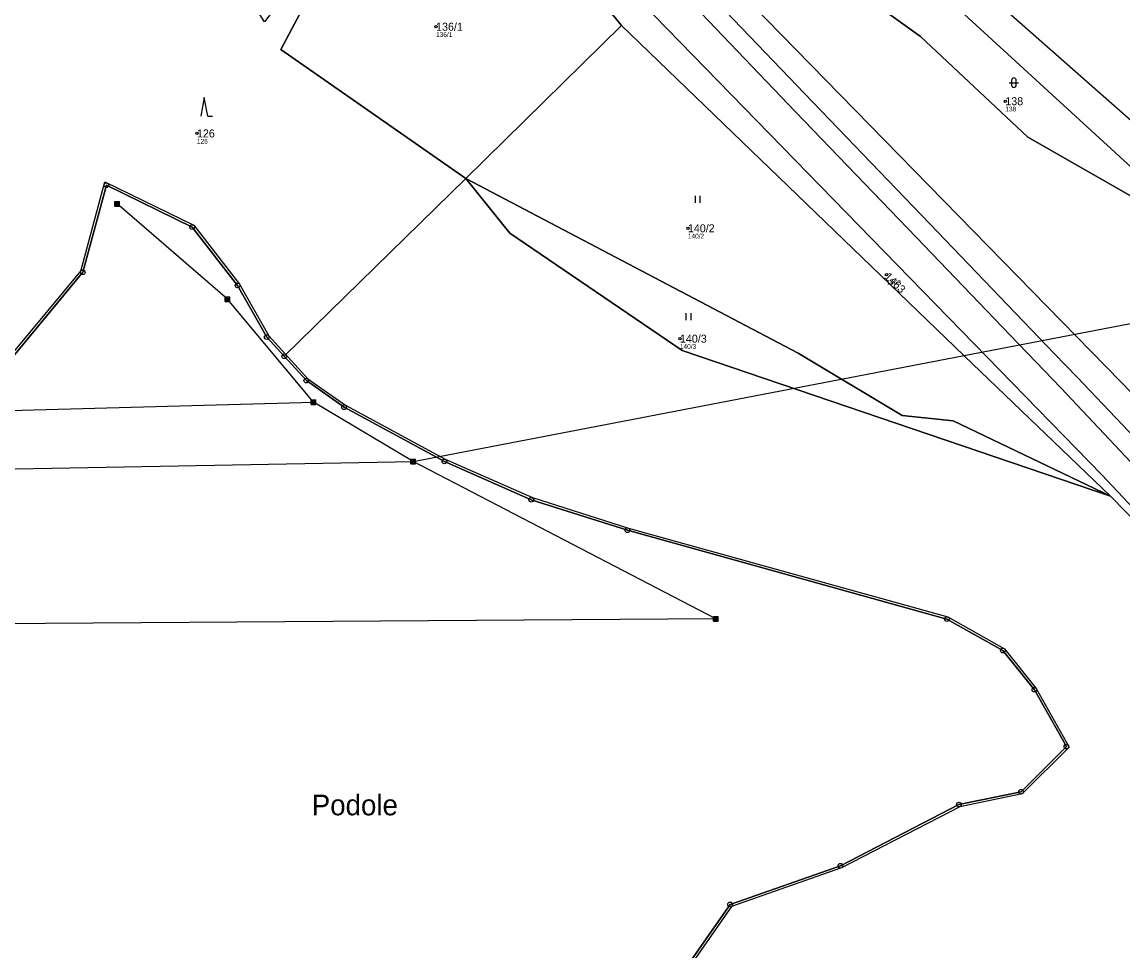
# Model space of a CAD drawing. Extents: x -770088 to -765625, y -1057899 to -1053934.
# Drawn here: x -768299 to -768065.1, y -1054438.1 to -1054240.8 of the extents above; entities that cross this region are included whole.
import ezdxf

# ---------------------------------------------------------------- set-up
doc = ezdxf.new("R2010")
doc.units = 0
for name, color, linetype in [('Definiční body', 7, 'Continuous'), ('Hranice parcel', 7, 'Continuous'), ('Parcelní čísla', 7, 'Continuous'), ('Polygon parcely', 7, 'Continuous'), ('Pop  PČ popisy', 7, 'Continuous'), ('Poz předměty', 7, 'Continuous'), ('Vnitřní kresba', 7, 'Continuous'), ('Značky bodu BP', 7, 'Continuous'), ('Značky kultur', 7, 'Continuous')]:
    doc.layers.add(name, color=color, linetype=linetype)

msp = doc.modelspace()

# ---------------------------------------------------------------- linework, layer by layer
at = {"layer": 'Definiční body'}
for centre in [(-768211.04, -1054241.79), (-768090.1, -1054257.62), (-768261.84, -1054264.46), (-768157.54, -1054284.61), (-768115.34, -1054294.44), (-768159.23, -1054308.06)]:
    msp.add_circle(centre, 0.25, dxfattribs=at)
at = {"layer": 'Hranice parcel'}
for p, q in [((-768208.42, -1054196.62), (-768171.62, -1054241.56)), ((-768171.62, -1054241.56), (-768204.68, -1054274.05)), ((-768243.3, -1054311.8), (-768204.68, -1054274.05))]:
    msp.add_line(p, q, dxfattribs=at)
for points in [[(-768204.68, -1054274.05), (-768243.99, -1054246.63), (-768234.17, -1054228.09), (-768208.42, -1054196.62)], [(-768035.88, -1054376.52), (-768058.34, -1054348.96), (-768069.56, -1054336.97), (-768167.42, -1054236.67), (-768203.64, -1054196.65)], [(-768062.48, -1054272.4), (-768119.08, -1054220.48), (-768136.35, -1054204.63)], [(-768145.1, -1054217.32), (-768108.09, -1054243.84), (-768085.31, -1054265.27), (-768049.51, -1054285.71), (-768030.85, -1054305.01), (-768024.02, -1054317.56), (-768015.86, -1054318.73), (-768005.53, -1054324.55), (-767973.54, -1054353.24)], [(-768150.23, -1054230.52), (-768065.53, -1054317.26), (-768045.37, -1054338.03), (-768020.39, -1054368.36)], [(-768067.72, -1054341.49), (-768098.81, -1054311.69), (-768171.62, -1054241.56)], [(-768204.68, -1054274.05), (-768134.14, -1054311.11), (-768111.99, -1054324.4), (-768101.21, -1054325.49), (-768067.72, -1054341.49)], [(-768067.72, -1054341.49), (-768158.75, -1054310.58), (-768195.35, -1054285.62), (-768204.68, -1054274.05)], [(-768243.3, -1054311.8), (-768247.02, -1054307.71), (-768253.21, -1054296.75), (-768262.85, -1054284.36), (-768281.09, -1054275.48), (-768286.09, -1054293.96), (-768320.89, -1054335.9), (-768334.76, -1054344.87), (-768350.71, -1054346.1), (-768376.59, -1054360.09), (-768393.82, -1054375.83), (-768412.6, -1054383.8)], [(-768203.7, -1054507.84), (-768201.06, -1054504.33), (-768179.65, -1054472.72), (-768148.56, -1054428.25), (-768125.12, -1054420.03), (-768099.95, -1054407.04), (-768086.76, -1054404.3), (-768077.12, -1054394.73), (-768083.92, -1054382.65), (-768090.62, -1054374.33), (-768102.49, -1054367.63), (-768170.38, -1054348.75), (-768190.8, -1054342.27), (-768209.27, -1054334.15), (-768230.58, -1054322.63), (-768238.6, -1054316.95), (-768243.3, -1054311.8)], [(-768021.32, -1054397.19), (-768019.61, -1054406.46), (-768022.65, -1054407.86), (-768058.15, -1054351.33), (-768067.72, -1054341.49)]]:
    msp.add_lwpolyline(points, dxfattribs=at)
at = {"layer": 'Polygon parcely'}
for points in [[(-768330.98, -1054080.13), (-768214.89, -1054196.58), (-768210.29, -1054196.61), (-768209.45, -1054196.61), (-768208.42, -1054196.62), (-768203.64, -1054196.65), (-768167.42, -1054236.67), (-768069.56, -1054336.97), (-768058.34, -1054348.96), (-768035.88, -1054376.52), (-768021.32, -1054397.19), (-768012.63, -1054409.53), (-768010.27, -1054412.89), (-768005.97, -1054418.99), (-768001.9, -1054430.25), (-768000.9, -1054433), (-767999.51, -1054438.37)], [(-767969.98, -1054439.94), (-767976.03, -1054427.87), (-767977.82, -1054424.32), (-767979.75, -1054421.79), (-767982.27, -1054418.47), (-768020.39, -1054368.36), (-768045.37, -1054338.03), (-768065.53, -1054317.26), (-768150.23, -1054230.52), (-768154.15, -1054226.44), (-768155.45, -1054225.08), (-768193.99, -1054185), (-768195.94, -1054182.97), (-768232.67, -1054145.78), (-768274.73, -1054102.22), (-768284.32, -1054089.16), (-768288.15, -1054083.94)], [(-768197.75, -1054148.69), (-768178.68, -1054165.6), (-768136.35, -1054204.63), (-768119.08, -1054220.48), (-768062.48, -1054272.4), (-767996, -1054328.96), (-767953.11, -1054367.37), (-767936.34, -1054382.6), (-767935.39, -1054383.46), (-767936.54, -1054384.7), (-767935.59, -1054385.76), (-767931.94, -1054389.17), (-767928.53, -1054386.39), (-767916.73, -1054394.87), (-767871.86, -1054428.92), (-767837.14, -1054455.72)], [(-768320.89, -1054335.9), (-768286.09, -1054293.96), (-768281.09, -1054275.48), (-768262.85, -1054284.36), (-768253.21, -1054296.75), (-768247.02, -1054307.71), (-768243.3, -1054311.8), (-768204.68, -1054274.05), (-768243.99, -1054246.63), (-768234.17, -1054228.09), (-768208.42, -1054196.62), (-768209.45, -1054196.61), (-768235.08, -1054224.44), (-768247.48, -1054240.73), (-768250.49, -1054235.98), (-768251.95, -1054235.64), (-768263.73, -1054233.3), (-768275.61, -1054230.09), (-768281.14, -1054229.16), (-768289.96, -1054229.3), (-768295.17, -1054229.73), (-768306.6, -1054240.66)], [(-768058.15, -1054351.33), (-768067.72, -1054341.49), (-768158.75, -1054310.58), (-768195.35, -1054285.62), (-768204.68, -1054274.05), (-768243.3, -1054311.8), (-768238.6, -1054316.95), (-768230.58, -1054322.63), (-768209.27, -1054334.15), (-768190.8, -1054342.27), (-768170.38, -1054348.75), (-768102.49, -1054367.63), (-768090.62, -1054374.33), (-768083.92, -1054382.65), (-768077.12, -1054394.73), (-768086.76, -1054404.3), (-768099.95, -1054407.04), (-768125.12, -1054420.03), (-768148.56, -1054428.25), (-768179.65, -1054472.72)], [(-768179.65, -1054472.72), (-768148.56, -1054428.25), (-768125.12, -1054420.03), (-768099.95, -1054407.04), (-768086.76, -1054404.3), (-768077.12, -1054394.73), (-768083.92, -1054382.65), (-768090.62, -1054374.33), (-768102.49, -1054367.63), (-768170.38, -1054348.75), (-768190.8, -1054342.27), (-768209.27, -1054334.15), (-768230.58, -1054322.63), (-768238.6, -1054316.95), (-768243.3, -1054311.8), (-768247.02, -1054307.71), (-768253.21, -1054296.75), (-768262.85, -1054284.36), (-768281.09, -1054275.48), (-768286.09, -1054293.96), (-768320.89, -1054335.9)]]:
    msp.add_lwpolyline(points, dxfattribs=at)
for points in [[(-768208.42, -1054196.62), (-768234.17, -1054228.09), (-768243.99, -1054246.63), (-768204.68, -1054274.05), (-768171.62, -1054241.56)], [(-768208.42, -1054196.62), (-768171.62, -1054241.56), (-768098.81, -1054311.69), (-768067.72, -1054341.49), (-768058.15, -1054351.33), (-768022.65, -1054407.86), (-768019.61, -1054406.46), (-768021.32, -1054397.19), (-768035.88, -1054376.52), (-768058.34, -1054348.96), (-768069.56, -1054336.97), (-768167.42, -1054236.67), (-768203.64, -1054196.65)], [(-768145.1, -1054217.32), (-768108.09, -1054243.84), (-768085.31, -1054265.27), (-768049.51, -1054285.71), (-768030.85, -1054305.01), (-768024.02, -1054317.56), (-768015.86, -1054318.73), (-768005.53, -1054324.55), (-767973.54, -1054353.24), (-767961.63, -1054367.21), (-767952.79, -1054387.33), (-767955.14, -1054400.95), (-767953.15, -1054403.9), (-767948.63, -1054391.5), (-767936.34, -1054382.6), (-767953.11, -1054367.37), (-767996, -1054328.96), (-768062.48, -1054272.4), (-768119.08, -1054220.48), (-768136.35, -1054204.63), (-768138.69, -1054208.07)], [(-768150.23, -1054230.52), (-768065.53, -1054317.26), (-768045.37, -1054338.03), (-768020.39, -1054368.36), (-767982.27, -1054418.47), (-767968.72, -1054408.16), (-767955.14, -1054400.95), (-767973.54, -1054353.24), (-768005.53, -1054324.55), (-768015.86, -1054318.73), (-768024.02, -1054317.56), (-768030.85, -1054305.01), (-768049.51, -1054285.71), (-768085.31, -1054265.27), (-768108.09, -1054243.84), (-768145.1, -1054217.32), (-768154.15, -1054226.44)], [(-768134.14, -1054311.11), (-768111.99, -1054324.4), (-768101.21, -1054325.49), (-768067.72, -1054341.49), (-768098.81, -1054311.69), (-768171.62, -1054241.56), (-768204.68, -1054274.05)], [(-768067.72, -1054341.49), (-768101.21, -1054325.49), (-768111.99, -1054324.4), (-768134.14, -1054311.11), (-768204.68, -1054274.05), (-768195.35, -1054285.62), (-768158.75, -1054310.58)]]:
    msp.add_lwpolyline(points, close=True, dxfattribs=at)
at = {"layer": 'Poz předměty'}
for p, q in [((-768151.16, -1054236.81), (-768131.01, -1054257.79)), ((-768134.66, -1054259.84), (-768154.74, -1054238.93)), ((-768131.01, -1054257.79), (-768106.15, -1054283.64)), ((-768109.02, -1054286.5), (-768134.66, -1054259.84)), ((-768279.3, -1054278.9), (-768278.3, -1054278.9)), ((-768279.3, -1054279.9), (-768279.3, -1054278.9)), ((-768279.3, -1054279.1), (-768278.3, -1054279.1)), ((-768279.3, -1054279.3), (-768278.3, -1054279.3)), ((-768279.3, -1054279.5), (-768278.3, -1054279.5)), ((-768279.3, -1054279.7), (-768278.3, -1054279.7)), ((-768279.3, -1054279.9), (-768278.3, -1054279.9)), ((-768279.1, -1054279.9), (-768279.1, -1054278.9)), ((-768278.9, -1054279.9), (-768278.9, -1054278.9)), ((-768255.38, -1054299.66), (-768278.8, -1054279.4)), ((-768278.7, -1054279.9), (-768278.7, -1054278.9)), ((-768278.5, -1054279.9), (-768278.5, -1054278.9)), ((-768278.3, -1054279.9), (-768278.3, -1054278.9)), ((-768106.15, -1054283.64), (-768079.64, -1054311.26)), ((-768087.34, -1054309.11), (-768109.02, -1054286.5)), ((-768255.88, -1054299.16), (-768254.88, -1054299.16)), ((-768255.88, -1054300.16), (-768255.88, -1054299.16)), ((-768255.88, -1054299.36), (-768254.88, -1054299.36)), ((-768255.88, -1054299.56), (-768254.88, -1054299.56)), ((-768255.88, -1054299.76), (-768254.88, -1054299.76)), ((-768255.88, -1054299.96), (-768254.88, -1054299.96)), ((-768255.88, -1054300.16), (-768254.88, -1054300.16)), ((-768255.68, -1054300.16), (-768255.68, -1054299.16)), ((-768255.48, -1054300.16), (-768255.48, -1054299.16)), ((-768237.06, -1054321.55), (-768255.38, -1054299.66)), ((-768255.28, -1054300.16), (-768255.28, -1054299.16)), ((-768255.08, -1054300.16), (-768255.08, -1054299.16)), ((-768254.88, -1054300.16), (-768254.88, -1054299.16)), ((-768215.92, -1054334.15), (-768039.74, -1054300.22)), ((-768085.41, -1054311.12), (-768087.34, -1054309.11)), ((-768078.24, -1054318.6), (-768085.41, -1054311.12)), ((-768079.64, -1054311.26), (-768074.86, -1054316.24)), ((-768074.86, -1054316.24), (-768059.11, -1054332.83)), ((-768062.28, -1054335.52), (-768078.24, -1054318.6)), ((-768367.59, -1054325.06), (-768237.06, -1054321.55)), ((-768237.56, -1054321.05), (-768236.56, -1054321.05)), ((-768237.56, -1054322.05), (-768237.56, -1054321.05)), ((-768237.56, -1054321.25), (-768236.56, -1054321.25)), ((-768237.56, -1054321.45), (-768236.56, -1054321.45)), ((-768237.56, -1054321.65), (-768236.56, -1054321.65)), ((-768237.56, -1054321.85), (-768236.56, -1054321.85)), ((-768237.56, -1054322.05), (-768236.56, -1054322.05)), ((-768237.36, -1054322.05), (-768237.36, -1054321.05)), ((-768237.16, -1054322.05), (-768237.16, -1054321.05)), ((-768215.92, -1054334.15), (-768237.06, -1054321.55)), ((-768236.96, -1054322.05), (-768236.96, -1054321.05)), ((-768236.76, -1054322.05), (-768236.76, -1054321.05)), ((-768236.56, -1054322.05), (-768236.56, -1054321.05)), ((-768216.42, -1054333.65), (-768215.42, -1054333.65)), ((-768216.42, -1054334.65), (-768216.42, -1054333.65)), ((-768216.22, -1054334.65), (-768216.22, -1054333.65)), ((-768216.02, -1054334.65), (-768216.02, -1054333.65)), ((-768215.82, -1054334.65), (-768215.82, -1054333.65)), ((-768215.62, -1054334.65), (-768215.62, -1054333.65)), ((-768215.42, -1054334.65), (-768215.42, -1054333.65)), ((-768356.92, -1054336.81), (-768215.92, -1054334.15)), ((-768216.42, -1054333.85), (-768215.42, -1054333.85)), ((-768216.42, -1054334.05), (-768215.42, -1054334.05)), ((-768216.42, -1054334.25), (-768215.42, -1054334.25)), ((-768216.42, -1054334.45), (-768215.42, -1054334.45)), ((-768216.42, -1054334.65), (-768215.42, -1054334.65)), ((-768151.62, -1054367.56), (-768215.92, -1054334.15)), ((-768151.62, -1054367.56), (-768571.63, -1054370.46)), ((-768152.12, -1054367.06), (-768151.12, -1054367.06)), ((-768152.12, -1054368.06), (-768152.12, -1054367.06)), ((-768152.12, -1054367.26), (-768151.12, -1054367.26)), ((-768152.12, -1054367.46), (-768151.12, -1054367.46)), ((-768152.12, -1054367.66), (-768151.12, -1054367.66)), ((-768152.12, -1054367.86), (-768151.12, -1054367.86)), ((-768152.12, -1054368.06), (-768151.12, -1054368.06)), ((-768151.92, -1054368.06), (-768151.92, -1054367.06)), ((-768151.72, -1054368.06), (-768151.72, -1054367.06)), ((-768151.52, -1054368.06), (-768151.52, -1054367.06)), ((-768151.32, -1054368.06), (-768151.32, -1054367.06)), ((-768151.12, -1054368.06), (-768151.12, -1054367.06))]:
    msp.add_line(p, q, dxfattribs=at)
at = {"layer": 'Vnitřní kresba'}
for p, q in [((-768109.02, -1054221.44), (-768048.01, -1054275.32)), ((-768286.54, -1054293.71), (-768281.41, -1054274.76)), ((-768281.41, -1054274.76), (-768262.53, -1054283.96)), ((-768262.53, -1054283.96), (-768252.77, -1054296.51)), ((-768321.22, -1054335.52), (-768286.54, -1054293.71)), ((-768252.77, -1054296.51), (-768246.59, -1054307.45)), ((-768246.59, -1054307.45), (-768238.27, -1054316.57)), ((-768238.27, -1054316.57), (-768230.31, -1054322.21)), ((-768230.31, -1054322.21), (-768209.1, -1054333.67)), ((-768209.1, -1054333.67), (-768190.58, -1054341.82)), ((-768190.58, -1054341.82), (-768170.16, -1054348.3)), ((-768170.16, -1054348.3), (-768102.3, -1054367.16)), ((-768102.3, -1054367.16), (-768090.3, -1054373.93)), ((-768090.3, -1054373.93), (-768083.51, -1054382.36)), ((-768083.51, -1054382.36), (-768076.5, -1054394.81)), ((-768076.5, -1054394.81), (-768086.51, -1054404.76)), ((-768086.51, -1054404.76), (-768099.78, -1054407.52)), ((-768099.78, -1054407.52), (-768124.9, -1054420.48)), ((-768124.9, -1054420.48), (-768148.24, -1054428.67)), ((-768148.24, -1054428.67), (-768179.36, -1054473.18))]:
    msp.add_line(p, q, dxfattribs=at)
at = {"layer": 'Značky bodu BP'}
for centre, radius in [((-768281.09, -1054275.48), 0.5), ((-768281.09, -1054275.48), 0.0303), ((-768262.85, -1054284.36), 0.5), ((-768262.85, -1054284.36), 0.0303), ((-768286.09, -1054293.96), 0.5), ((-768286.09, -1054293.96), 0.0303), ((-768253.21, -1054296.75), 0.5), ((-768253.21, -1054296.75), 0.0303), ((-768247.02, -1054307.71), 0.5), ((-768247.02, -1054307.71), 0.0303), ((-768243.3, -1054311.8), 0.5), ((-768243.3, -1054311.8), 0.0303), ((-768238.6, -1054316.95), 0.5), ((-768238.6, -1054316.95), 0.0303), ((-768230.58, -1054322.63), 0.5), ((-768230.58, -1054322.63), 0.0303), ((-768209.27, -1054334.15), 0.5), ((-768209.27, -1054334.15), 0.0303), ((-768190.8, -1054342.27), 0.5), ((-768190.8, -1054342.27), 0.0303), ((-768170.38, -1054348.75), 0.5), ((-768170.38, -1054348.75), 0.0303), ((-768102.49, -1054367.63), 0.5), ((-768102.49, -1054367.63), 0.0303), ((-768090.62, -1054374.33), 0.5), ((-768090.62, -1054374.33), 0.0303), ((-768083.92, -1054382.65), 0.5), ((-768083.92, -1054382.65), 0.0303), ((-768077.12, -1054394.73), 0.5), ((-768077.12, -1054394.73), 0.0303), ((-768086.76, -1054404.3), 0.5), ((-768086.76, -1054404.3), 0.0303), ((-768099.95, -1054407.04), 0.5), ((-768099.95, -1054407.04), 0.0303), ((-768125.12, -1054420.03), 0.5), ((-768125.12, -1054420.03), 0.0303), ((-768148.56, -1054428.25), 0.5), ((-768148.56, -1054428.25), 0.0303)]:
    msp.add_circle(centre, radius, dxfattribs=at)
at = {"layer": 'Značky kultur'}
for p, q in [((-768089.28, -1054253.68), (-768087.28, -1054253.68)), ((-768088.78, -1054253.18), (-768088.78, -1054254.18)), ((-768087.78, -1054254.18), (-768087.78, -1054253.18)), ((-768260.34, -1054256.8), (-768261.02, -1054260.81)), ((-768259.52, -1054260.79), (-768260.34, -1054256.8)), ((-768259.52, -1054260.79), (-768258.52, -1054260.77)), ((-768155.93, -1054279.22), (-768155.93, -1054277.72)), ((-768154.93, -1054279.22), (-768154.93, -1054277.72)), ((-768157.87, -1054304.13), (-768157.87, -1054302.63)), ((-768156.87, -1054304.13), (-768156.87, -1054302.63))]:
    msp.add_line(p, q, dxfattribs=at)
for centre, start, end in [((-768088.28, -1054253.18), 0, 180), ((-768088.28, -1054254.18), 180, 359.9879)]:
    msp.add_arc(centre, 0.5, start, end, dxfattribs=at)

# ---------------------------------------------------------------- texts
at = {"layer": 'Definiční body'}
for s, p in [('136/1', (-768211.04, -1054243.95)), ('138', (-768090.1, -1054259.78)), ('126', (-768261.84, -1054266.62)), ('140/2', (-768157.54, -1054286.77)), ('1463', (-768115.34, -1054296.6)), ('140/3', (-768159.23, -1054310.22))]:
    msp.add_text(s, height=1, dxfattribs=at).set_placement(p)
at = {"layer": 'Parcelní čísla'}
for s, p in [('136/1', (-768211.04, -1054242.64)), ('138', (-768090.1, -1054258.47)), ('126', (-768261.84, -1054265.31)), ('140/2', (-768157.54, -1054285.46)), ('140/3', (-768159.23, -1054308.91))]:
    msp.add_text(s, height=1.7, dxfattribs=at).set_placement(p)
msp.add_text('1463', height=1.7, rotation=316, dxfattribs=at).set_placement((-768115.93, -1054295.05))
at = {"layer": 'Pop  PČ popisy'}
msp.add_text('Podole', height=4.4, dxfattribs=at).set_placement((-768237.46, -1054409.32))

doc.saveas('drawing.dxf')
